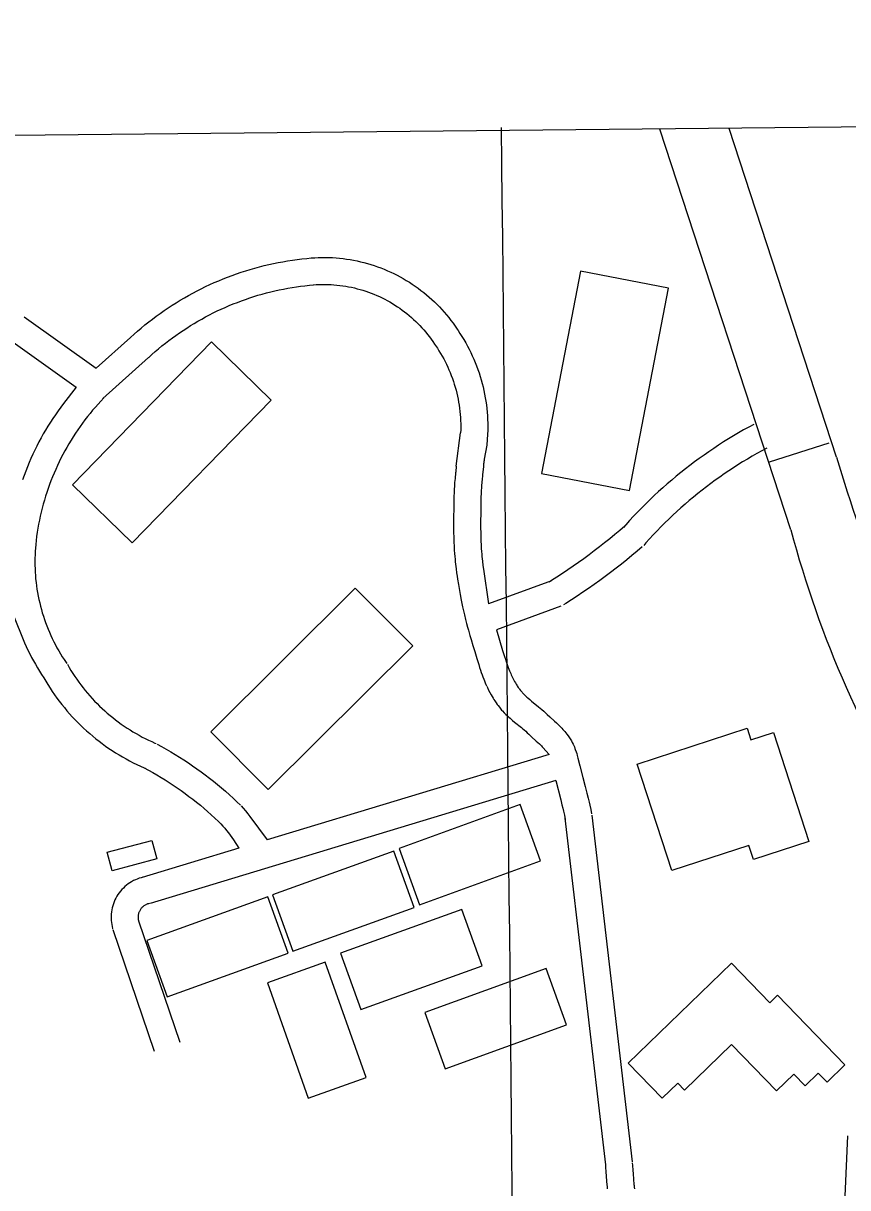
# Model space of a CAD drawing. Extents: x 3625074 to 3663148, y 511451 to 537151.
# Drawn here: x 3644464 to 3645380, y 530563 to 531857 of the extents above; entities that cross this region are included whole.
import ezdxf

# ---------------------------------------------------------------- set-up
doc = ezdxf.new("R2010")
doc.units = 0
for name, color, linetype in [('V-ANNO-SYMB', 7, 'Continuous'), ('V-BLDG-OTLN', 7, 'Continuous'), ('V-GRID-MAJR', 7, 'Continuous'), ('V-ROAD-CNTR', 7, 'Continuous')]:
    doc.layers.add(name, color=color, linetype=linetype)

msp = doc.modelspace()

# ---------------------------------------------------------------- linework, layer by layer
at = {"layer": 'V-ANNO-SYMB'}
msp.add_lwpolyline([(3635134.1, 534859.2), (3646887.7, 534977.1), (3646920, 531757), (3635166.4, 531639)], close=True, dxfattribs=at)
at = {"layer": 'V-BLDG-OTLN'}
for points in [[(3645137.3, 531337.8), (3645180.6, 531562.6), (3645083, 531581.4), (3645039.7, 531356.7)], [(3644739.3, 531438.4), (3644584.9, 531279.7), (3644518.6, 531344.2), (3644673, 531502.9)], [(3644736.1, 531005.6), (3644896.6, 531165.2), (3644832.7, 531229.5), (3644672.2, 531069.9)], [(3645184.2, 530915.7), (3645145.6, 531034), (3645267.8, 531073.9), (3645272.1, 531060.8), (3645297, 531069), (3645336.5, 530947.9), (3645275.1, 530927.8), (3645269.9, 530943.6)], [(3644904, 530877.7), (3645038.6, 530926.4), (3645016, 530989), (3644881.3, 530940.3)], [(3644557.2, 530935.9), (3644606.7, 530949.2), (3644612.3, 530928.6), (3644562.8, 530915.2)], [(3644763.5, 530826), (3644898.2, 530874.7), (3644875.5, 530937.3), (3644740.9, 530888.5)], [(3644623.7, 530775.3), (3644758.4, 530824), (3644735.7, 530886.6), (3644601.1, 530837.8)], [(3644839, 530761.2), (3644973.6, 530809.9), (3644951, 530872.5), (3644816.4, 530823.7)], [(3644844.8, 530685.6), (3644799.4, 530813.7), (3644735.1, 530790.9), (3644780.5, 530662.8)], [(3645135.8, 530701.7), (3645250.7, 530812.8), (3645293.2, 530768.8), (3645301.6, 530777), (3645376.5, 530699.6), (3645356.6, 530680.4), (3645346.8, 530690.4), (3645332.2, 530676.3), (3645319.6, 530689.4), (3645300.5, 530670.9), (3645250.7, 530722.5), (3645198.2, 530671.7), (3645190.9, 530679.3), (3645173.7, 530662.6)], [(3644932.5, 530695.5), (3645067.2, 530744.3), (3645044.6, 530806.8), (3644909.9, 530758.1)]]:
    msp.add_lwpolyline(points, close=True, dxfattribs=at)
at = {"layer": 'V-GRID-MAJR'}
msp.add_spline([(3645143, 517019), (3645082.2, 523076.2), (3645021.4, 529136.9), (3644995.2, 531741.3)], degree=3, dxfattribs=at)
at = {"layer": 'V-ROAD-CNTR'}
msp.add_line((3645292.8, 531369.6), (3645358.9, 531391), dxfattribs=at)
for points in [[(3645316.3, 531294.3), (3645171.1, 531739.4)], [(3645367.1, 531374.9), (3645247.9, 531740.2)], [(3644583.2, 531507.9), (3644587.1, 531511.4), (3644591.1, 531514.9), (3644595.1, 531518.4), (3644599.2, 531521.8), (3644603.4, 531525.1), (3644607.6, 531528.3), (3644611.8, 531531.5), (3644616.2, 531534.7), (3644620.5, 531537.7), (3644624.9, 531540.7), (3644629.4, 531543.6), (3644633.9, 531546.5), (3644638.4, 531549.2), (3644643, 531551.9), (3644647.6, 531554.6), (3644652.3, 531557.1), (3644657, 531559.6), (3644661.8, 531562), (3644666.5, 531564.4), (3644671.4, 531566.6), (3644676.2, 531568.8), (3644681.1, 531570.9), (3644686, 531572.9), (3644691, 531574.9), (3644696, 531576.8), (3644701, 531578.6), (3644706, 531580.3), (3644711.1, 531581.9), (3644716.2, 531583.5), (3644721.3, 531584.9), (3644726.4, 531586.3), (3644731.6, 531587.7), (3644736.8, 531588.9), (3644742, 531590), (3644747.2, 531591.1), (3644752.4, 531592.1), (3644757.6, 531593), (3644762.9, 531593.8), (3644768.2, 531594.6), (3644773.5, 531595.2), (3644778.8, 531595.8), (3644783.6, 531596.3)], [(3644784, 531596.3), (3644787.7, 531596.5), (3644791.7, 531596.7), (3644795.6, 531596.8), (3644799.6, 531596.8), (3644803.5, 531596.7), (3644807.4, 531596.6), (3644811.4, 531596.3), (3644815.3, 531596), (3644819.2, 531595.5), (3644823.1, 531595), (3644827, 531594.4), (3644830.9, 531593.7), (3644834.7, 531592.9), (3644838.6, 531592.1), (3644842.4, 531591.1), (3644846.2, 531590.1), (3644850, 531589), (3644853.7, 531587.8), (3644857.5, 531586.5), (3644861.2, 531585.1), (3644864.8, 531583.7), (3644868.5, 531582.1), (3644872.1, 531580.5), (3644875.6, 531578.8), (3644879.1, 531577.1), (3644882.6, 531575.2), (3644886.1, 531573.3), (3644889.4, 531571.3), (3644892.8, 531569.2), (3644896.1, 531567.1), (3644899.4, 531564.9), (3644902.6, 531562.6), (3644905.7, 531560.2), (3644908.8, 531557.8), (3644911.9, 531555.3), (3644914.9, 531552.7), (3644917.8, 531550.1), (3644920.7, 531547.4), (3644923.5, 531544.6), (3644926.2, 531541.8), (3644928.9, 531538.9), (3644931.5, 531536), (3644934.1, 531533), (3644936.6, 531529.9), (3644939, 531526.8), (3644941.4, 531523.7), (3644943.6, 531520.5), (3644945.8, 531517.2), (3644947, 531515.5)], [(3644603.4, 531485.7), (3644607, 531489), (3644610.7, 531492.2), (3644614.4, 531495.4), (3644618.1, 531498.5), (3644621.9, 531501.5), (3644625.8, 531504.5), (3644629.6, 531507.4), (3644633.6, 531510.2), (3644637.5, 531513), (3644641.6, 531515.7), (3644645.6, 531518.4), (3644649.7, 531521), (3644653.9, 531523.5), (3644658, 531526), (3644662.3, 531528.4), (3644666.5, 531530.7), (3644670.8, 531533), (3644675.1, 531535.2), (3644679.5, 531537.3), (3644683.9, 531539.4), (3644688.3, 531541.3), (3644692.8, 531543.3), (3644697.2, 531545.1), (3644701.8, 531546.9), (3644706.3, 531548.6), (3644710.9, 531550.2), (3644715.5, 531551.8), (3644720.1, 531553.3), (3644724.7, 531554.7), (3644729.4, 531556.1), (3644734.1, 531557.3), (3644738.8, 531558.5), (3644743.5, 531559.7), (3644748.2, 531560.7), (3644753, 531561.7), (3644757.7, 531562.6), (3644762.5, 531563.4), (3644767.3, 531564.2), (3644772.1, 531564.8), (3644776.9, 531565.4), (3644781.8, 531566), (3644786.4, 531566.4)], [(3644786, 531566.4), (3644789.4, 531566.6), (3644792.7, 531566.7), (3644796, 531566.8), (3644799.2, 531566.8), (3644802.5, 531566.7), (3644805.8, 531566.6), (3644809.1, 531566.4), (3644812.3, 531566.1), (3644815.6, 531565.7), (3644818.8, 531565.3), (3644822.1, 531564.8), (3644825.3, 531564.2), (3644828.5, 531563.6), (3644831.7, 531562.9), (3644834.9, 531562.1), (3644838, 531561.2), (3644841.2, 531560.3), (3644844.3, 531559.3), (3644847.4, 531558.2), (3644850.4, 531557.1), (3644853.5, 531555.9), (3644856.5, 531554.6), (3644859.5, 531553.3), (3644862.5, 531551.9), (3644865.4, 531550.4), (3644868.3, 531548.9), (3644871.1, 531547.3), (3644874, 531545.6), (3644876.7, 531543.9), (3644879.5, 531542.1), (3644882.2, 531540.3), (3644884.9, 531538.4), (3644887.5, 531536.4), (3644890.1, 531534.4), (3644892.6, 531532.3), (3644895.1, 531530.2), (3644897.5, 531528), (3644899.9, 531525.7), (3644902.2, 531523.5), (3644904.5, 531521.1), (3644906.8, 531518.7), (3644908.9, 531516.3), (3644911.1, 531513.8), (3644913.1, 531511.2), (3644915.1, 531508.7), (3644917.1, 531506), (3644919, 531503.4), (3644920.9, 531500.6), (3644921.8, 531499.1)], [(3644465.1, 531530.9), (3644545.1, 531473.7)], [(3644545.1, 531473.7), (3644583.3, 531508)], [(3644946.9, 531515.6), (3644949, 531512.4), (3644951.2, 531509), (3644953.3, 531505.5), (3644955.4, 531502), (3644957.3, 531498.4), (3644959.2, 531494.8), (3644961, 531491.2), (3644962.7, 531487.5), (3644964.4, 531483.8), (3644965.9, 531480), (3644967.4, 531476.2), (3644968.8, 531472.4), (3644970.2, 531468.6), (3644971.4, 531464.7), (3644972.6, 531460.8), (3644973.6, 531456.9), (3644974.6, 531453), (3644975.5, 531449), (3644976.3, 531445), (3644977.1, 531441), (3644977.7, 531437), (3644978.3, 531433), (3644978.8, 531429), (3644979.2, 531424.9), (3644979.5, 531420.9), (3644979.7, 531416.8), (3644979.8, 531412.8), (3644979.9, 531408.7), (3644979.8, 531404.7), (3644979.7, 531400.6), (3644979, 531388.4)], [(3644447.7, 531506.5), (3644522.8, 531452.8)], [(3644921.9, 531499), (3644923.9, 531496), (3644925.7, 531493.1), (3644927.5, 531490.2), (3644929.2, 531487.2), (3644930.9, 531484.2), (3644932.5, 531481.2), (3644934, 531478.1), (3644935.4, 531475), (3644936.8, 531471.9), (3644938.1, 531468.8), (3644939.4, 531465.6), (3644940.6, 531462.4), (3644941.7, 531459.1), (3644942.7, 531455.9), (3644943.7, 531452.6), (3644944.6, 531449.3), (3644945.4, 531446), (3644946.2, 531442.7), (3644946.9, 531439.3), (3644947.5, 531435.9), (3644948.1, 531432.6), (3644948.5, 531429.2), (3644948.9, 531425.8), (3644949.3, 531422.4), (3644949.5, 531419), (3644949.7, 531415.5), (3644949.8, 531412.1), (3644949.8, 531408.7), (3644949.8, 531405.3), (3644949.7, 531401.9), (3644949.7, 531401.8)], [(3644552.4, 531440), (3644603.3, 531485.6)], [(3644522.8, 531452.8), (3644508.7, 531434.5), (3644505.6, 531430.4), (3644502.7, 531426.3), (3644499.8, 531422.1), (3644496.9, 531417.9), (3644494.2, 531413.7), (3644491.5, 531409.4), (3644488.9, 531405), (3644486.3, 531400.7), (3644483.9, 531396.2), (3644481.5, 531391.8), (3644479.2, 531387.3), (3644476.9, 531382.7), (3644474.7, 531378.1), (3644472.6, 531373.5), (3644470.6, 531368.9), (3644468.7, 531364.2), (3644466.8, 531359.5), (3644465, 531354.7), (3644463.3, 531349.9)], [(3644553.4, 531440.7), (3644550.2, 531437.3), (3644547.1, 531433.9), (3644544.1, 531430.5), (3644541.1, 531427), (3644538.2, 531423.5), (3644535.3, 531419.9), (3644532.6, 531416.3), (3644529.8, 531412.7), (3644527.1, 531408.9), (3644524.5, 531405.2), (3644522, 531401.4), (3644519.5, 531397.6), (3644517.1, 531393.7), (3644514.7, 531389.8), (3644512.4, 531385.8), (3644510.2, 531381.8), (3644508, 531377.8), (3644505.9, 531373.7), (3644503.9, 531369.6), (3644502, 531365.5), (3644500.1, 531361.3), (3644498.3, 531357.2), (3644496.5, 531352.9), (3644494.8, 531348.7), (3644493.2, 531344.4), (3644491.7, 531340.1), (3644490.2, 531335.8), (3644488.8, 531331.4), (3644487.5, 531327), (3644486.3, 531322.6), (3644485.1, 531318.2), (3644484, 531313.8), (3644483, 531309.3), (3644482, 531304.9), (3644481.1, 531300.4), (3644480.3, 531295.9), (3644479.6, 531291.4), (3644478.9, 531286.8), (3644478.4, 531282.3), (3644477.9, 531277.8), (3644477.5, 531273.8)], [(3645275.3, 531411.3), (3645269.7, 531408.2), (3645264, 531405.1), (3645258.4, 531401.9), (3645252.8, 531398.6), (3645247.2, 531395.2), (3645241.7, 531391.8), (3645236.2, 531388.3), (3645230.8, 531384.7), (3645225.4, 531381), (3645220.1, 531377.3), (3645214.8, 531373.6), (3645209.6, 531369.7), (3645204.4, 531365.8), (3645199.3, 531361.8), (3645194.2, 531357.8), (3645189.2, 531353.7), (3645184.2, 531349.5), (3645179.2, 531345.3), (3645174.4, 531341), (3645169.6, 531336.6), (3645164.8, 531332.2), (3645160.1, 531327.7), (3645155.4, 531323.2), (3645150.8, 531318.6), (3645146.3, 531313.9), (3645141.8, 531309.2), (3645137.4, 531304.5), (3645133.1, 531299.6), (3645130.5, 531296.8)], [(3644944.9, 531365), (3644949.7, 531401.8)], [(3644979, 531388.4), (3644976, 531372.8), (3644975.9, 531372.5), (3644975.9, 531372.2), (3644975.8, 531371.8), (3644975.8, 531371.4), (3644975.7, 531370.9), (3644975.6, 531370.4), (3644975.6, 531369.9), (3644975.4, 531368.7), (3644975.3, 531367.6), (3644975.2, 531366.5), (3644975.1, 531365.4), (3644975, 531364.3), (3644974.2, 531355.8), (3644974.1, 531354.7), (3644973.9, 531352.9), (3644973.8, 531351.6), (3644973.7, 531350.7), (3644973.6, 531350), (3644973.5, 531349), (3644973.4, 531348.1), (3644973.2, 531346.1), (3644973, 531344.3), (3644972.8, 531340.8), (3644972.6, 531337.7), (3644972.5, 531335), (3644972.3, 531330.1), (3644972.1, 531315.1), (3644972, 531310.2), (3644971.9, 531306), (3644971.9, 531302.4), (3644971.9, 531295.9), (3644972, 531291.1), (3644972.1, 531287.6), (3644972.2, 531282.2), (3644972.5, 531276.8), (3644972.7, 531273.4), (3644972.9, 531270.2), (3644973.1, 531267.2), (3644973.4, 531264.4), (3644973.6, 531261.8), (3644973.9, 531259.3), (3644974.5, 531254.6), (3644975, 531250.6), (3644980.6, 531211.8)], [(3645289.6, 531384.9), (3645284.1, 531381.9), (3645278.7, 531379), (3645273.4, 531375.9), (3645268.2, 531372.8), (3645262.9, 531369.6), (3645257.7, 531366.4), (3645252.6, 531363.1), (3645247.5, 531359.7), (3645242.4, 531356.3), (3645237.4, 531352.8), (3645232.4, 531349.3), (3645227.5, 531345.6), (3645222.6, 531342), (3645217.8, 531338.2), (3645213, 531334.4), (3645208.3, 531330.5), (3645203.6, 531326.6), (3645198.9, 531322.6), (3645194.3, 531318.6), (3645189.8, 531314.5), (3645185.3, 531310.3), (3645180.9, 531306.1), (3645176.5, 531301.8), (3645172.2, 531297.5), (3645167.9, 531293.1), (3645163.7, 531288.7), (3645159.6, 531284.2), (3645155.5, 531279.7), (3645153, 531276.9)], [(3644944.9, 531365), (3644944.3, 531358.6), (3644944.2, 531357.6), (3644944, 531355.8), (3644943.9, 531354.6), (3644943.8, 531353.7), (3644943.8, 531353.1), (3644943.7, 531352.2), (3644943.6, 531351.3), (3644943.3, 531349), (3644943.1, 531346.7), (3644942.8, 531342.7), (3644942.6, 531339.2), (3644942.5, 531336.1), (3644942.3, 531330.9), (3644942.1, 531315.6), (3644942, 531310.6), (3644941.9, 531306.3), (3644941.9, 531302.4), (3644941.9, 531295.7), (3644942, 531290.6), (3644942.1, 531286.8), (3644942.3, 531281.1), (3644942.5, 531275.4), (3644942.7, 531271.6), (3644943, 531268), (3644943.2, 531264.7), (3644943.5, 531261.5), (3644943.8, 531258.6), (3644944.1, 531255.9), (3644944.7, 531250.8), (3644945.3, 531246.4), (3644945.9, 531242.6), (3644946.4, 531239.2), (3644947.3, 531233.4), (3644948.1, 531229), (3644949.2, 531222.5), (3644950.5, 531216), (3644951.2, 531212.3), (3644951.9, 531208.8), (3644952.6, 531205.6), (3644953.3, 531202.6), (3644953.9, 531199.8), (3644955.2, 531194.6), (3644956.4, 531190.1), (3644957.5, 531186.1), (3644958.4, 531182.7), (3644960.1, 531176.7), (3644961.4, 531172.3), (3644963.4, 531165.6), (3644965.4, 531159), (3644967.7, 531151.2), (3644969.9, 531144.4), (3644970.8, 531141.3), (3644971.8, 531138.4), (3644972.7, 531135.7), (3644973.6, 531133.1), (3644974.5, 531130.7), (3644975.4, 531128.4), (3644976.2, 531126.3), (3644977, 531124.3), (3644977.8, 531122.4), (3644978.6, 531120.8)], [(3645132, 531298.2), (3645126.4, 531293.4), (3645120.9, 531288.8), (3645115.3, 531284.2), (3645109.6, 531279.6), (3645103.9, 531275.2), (3645098.2, 531270.7), (3645092.4, 531266.4), (3645086.5, 531262.1), (3645080.6, 531257.9), (3645074.7, 531253.7), (3645068.7, 531249.6), (3645062.7, 531245.6), (3645056.6, 531241.6), (3645050.5, 531237.7), (3645048, 531236.1)], [(3645151.5, 531275.4), (3645145.8, 531270.6), (3645140, 531265.7), (3645134.2, 531260.9), (3645128.3, 531256.1), (3645122.3, 531251.5), (3645116.3, 531246.8), (3645110.3, 531242.3), (3645104.2, 531237.8), (3645098, 531233.4), (3645091.8, 531229), (3645085.6, 531224.8), (3645079.3, 531220.5), (3645072.9, 531216.4), (3645066.6, 531212.3), (3645063.9, 531210.7)], [(3644477.5, 531274.2), (3644477.2, 531270.2), (3644477.1, 531266.4), (3644476.9, 531262.6), (3644476.9, 531258.7), (3644476.9, 531254.9), (3644477.1, 531251), (3644477.2, 531247.2), (3644477.5, 531243.4), (3644477.8, 531239.6), (3644478.3, 531235.8), (3644478.7, 531231.9), (3644479.3, 531228.2), (3644479.9, 531224.4), (3644480.6, 531220.6), (3644481.4, 531216.8), (3644482.3, 531213.1), (3644483.2, 531209.4), (3644484.2, 531205.7), (3644485.2, 531202), (3644486.4, 531198.3), (3644487.6, 531194.7), (3644488.9, 531191.1), (3644490.2, 531187.5), (3644491.6, 531183.9), (3644493.1, 531180.4), (3644494.7, 531176.9), (3644496.3, 531173.4), (3644498, 531169.9), (3644499.7, 531166.5), (3644501.5, 531163.1), (3644503.4, 531159.8), (3644505.4, 531156.5), (3644507.4, 531153.2), (3644509.5, 531150), (3644511.6, 531146.8), (3644512.3, 531145.8)], [(3645050.8, 531237.5), (3644980.6, 531211.8)], [(3645061.1, 531209.3), (3644989.5, 531183)], [(3644454, 531197.3), (3644463.9, 531172.5), (3644465.6, 531168.5), (3644467.4, 531164.4), (3644469.2, 531160.4), (3644471.2, 531156.5), (3644473.2, 531152.5), (3644475.3, 531148.6), (3644477.5, 531144.8), (3644479.7, 531141), (3644482, 531137.2), (3644484.4, 531133.5), (3644486.8, 531129.9), (3644487.6, 531128.8)], [(3644989.5, 531183), (3644996.4, 531160), (3644998.5, 531153.3), (3644999.4, 531150.5), (3645000.2, 531147.9), (3645001.1, 531145.5), (3645001.9, 531143.3), (3645002.6, 531141.2), (3645003.3, 531139.3), (3645004, 531137.5), (3645004.7, 531135.9), (3645005.3, 531134.4), (3645006, 531132.9)], [(3644513, 531144.8), (3644515, 531141.3), (3644517, 531137.9), (3644519.1, 531134.6), (3644521.2, 531131.4), (3644523.4, 531128.1), (3644525.7, 531125), (3644528.1, 531121.8), (3644530.4, 531118.7), (3644532.9, 531115.7), (3644535.4, 531112.7), (3644538, 531109.7), (3644540.6, 531106.8), (3644543.3, 531103.9), (3644546, 531101.1), (3644548.8, 531098.4), (3644551.6, 531095.7), (3644554.5, 531093), (3644557.4, 531090.5), (3644560.4, 531087.9), (3644563.4, 531085.5), (3644566.5, 531083), (3644569.6, 531080.7), (3644572.8, 531078.4), (3644576, 531076.1), (3644579.3, 531074), (3644582.6, 531071.9), (3644585.9, 531069.8), (3644589.3, 531067.8), (3644592.7, 531065.9), (3644596.1, 531064), (3644599.6, 531062.3), (3644603.1, 531060.5), (3644606.7, 531058.9), (3644610.3, 531057.3), (3644611.5, 531056.7)], [(3645005.9, 531133.1), (3645006.5, 531131.7), (3645007.7, 531129.3), (3645008.7, 531127.3), (3645009.7, 531125.6), (3645010.5, 531124.1), (3645011.3, 531122.8), (3645012, 531121.7), (3645012.6, 531120.8), (3645013.7, 531119.1), (3645014.6, 531117.9), (3645015.2, 531117.1), (3645016.2, 531115.7), (3645017.3, 531114.4), (3645017.9, 531113.8), (3645018.5, 531113.1), (3645019.7, 531111.8), (3645020.9, 531110.6), (3645022.1, 531109.4), (3645023.3, 531108.4), (3645024.3, 531107.4), (3645026.6, 531105.5), (3645028.6, 531103.8), (3645036.2, 531097.7), (3645038.2, 531096), (3645039.8, 531094.6), (3645042.1, 531092.6), (3645044.3, 531090.5), (3645045.9, 531089.1), (3645048.7, 531086.5), (3645054, 531081.7), (3645056.1, 531079.8), (3645058, 531078), (3645059.6, 531076.4), (3645061, 531075), (3645062.3, 531073.7), (3645063.4, 531072.4), (3645065.3, 531070.3), (3645066.7, 531068.6), (3645067.8, 531067.2), (3645069.3, 531065.2), (3645070, 531064.1), (3645070.8, 531063), (3645071.5, 531061.9), (3645072.7, 531059.9), (3645073.7, 531058), (3645074.6, 531056.1), (3645075.4, 531054.5), (3645076.1, 531052.9), (3645076.6, 531051.4), (3645077.1, 531050), (3645078, 531047.6), (3645078.6, 531045.5), (3645079.1, 531043.6), (3645080, 531040.6), (3645082.1, 531032.1), (3645085.5, 531019), (3645088.1, 531009.1), (3645090, 531001.6), (3645091.4, 530995.9), (3645092.4, 530991.6), (3645093.1, 530988.3), (3645094.2, 530983.5), (3645095.2, 530978.6)], [(3644487, 531129.8), (3644489.1, 531126), (3644491.5, 531122.2), (3644493.9, 531118.4), (3644496.3, 531114.7), (3644498.9, 531111), (3644501.5, 531107.3), (3644504.1, 531103.7), (3644506.9, 531100.2), (3644509.7, 531096.7), (3644512.5, 531093.2), (3644515.5, 531089.8), (3644518.5, 531086.5), (3644521.6, 531083.2), (3644524.7, 531080), (3644527.9, 531076.9), (3644531.1, 531073.8), (3644534.4, 531070.7), (3644537.8, 531067.8), (3644541.2, 531064.9), (3644544.7, 531062), (3644548.2, 531059.3), (3644551.8, 531056.6), (3644555.4, 531053.9), (3644559.1, 531051.4), (3644562.8, 531048.9), (3644566.6, 531046.5), (3644570.4, 531044.1), (3644574.3, 531041.8), (3644578.2, 531039.6), (3644582.1, 531037.5), (3644586.1, 531035.4), (3644590.1, 531033.5), (3644594.2, 531031.6), (3644598.3, 531029.8), (3644599.7, 531029.2)], [(3644978.7, 531120.6), (3644979.4, 531119), (3644980.8, 531116), (3644982.2, 531113.3), (3644983.5, 531110.9), (3644984.6, 531108.9), (3644985.7, 531107.1), (3644986.7, 531105.6), (3644987.6, 531104.2), (3644989.1, 531101.9), (3644990.4, 531100.2), (3644991.3, 531098.9), (3644992.8, 531097), (3644994.4, 531095.1), (3644995.3, 531094), (3644996.3, 531092.9), (3644998.2, 531090.9), (3644999.9, 531089.1), (3645001.6, 531087.6), (3645003.1, 531086.1), (3645004.6, 531084.8), (3645007.3, 531082.5), (3645009.6, 531080.6), (3645017.2, 531074.5), (3645018.9, 531073), (3645020.2, 531072), (3645022, 531070.4), (3645023.8, 531068.7), (3645025.4, 531067.1), (3645028.6, 531064.3), (3645033.8, 531059.5), (3645035.6, 531057.9), (3645037.2, 531056.4), (3645038.4, 531055.2), (3645039.5, 531054.1), (3645040.4, 531053.1), (3645041.1, 531052.4), (3645047.9, 531044.7)], [(3644612.7, 531056.1), (3644617.7, 531053.4), (3644622.8, 531050.6), (3644627.8, 531047.7), (3644632.7, 531044.7), (3644637.7, 531041.7), (3644642.5, 531038.6), (3644647.4, 531035.4), (3644652.1, 531032.1), (3644656.9, 531028.8), (3644661.5, 531025.4), (3644666.2, 531022), (3644670.8, 531018.4), (3644675.3, 531014.8), (3644679.8, 531011.2), (3644684.2, 531007.5), (3644688.6, 531003.7), (3644692.9, 530999.8), (3644697.2, 530995.9), (3644701.4, 530992), (3644705.2, 530988.3)], [(3645047.9, 531044.7), (3644734.9, 530949.9)], [(3644598.4, 531029.8), (3644603.2, 531027.2), (3644607.9, 531024.5), (3644612.5, 531021.9), (3644617.1, 531019.1), (3644621.7, 531016.3), (3644626.2, 531013.4), (3644630.6, 531010.5), (3644635.1, 531007.4), (3644639.5, 531004.4), (3644643.8, 531001.2), (3644648.1, 530998), (3644652.3, 530994.8), (3644656.5, 530991.5), (3644660.7, 530988.1), (3644664.8, 530984.6), (3644668.8, 530981.1), (3644672.8, 530977.6), (3644676.8, 530974), (3644680.7, 530970.3), (3644684.3, 530966.8)], [(3645055.5, 531015.6), (3644604.9, 530879.2)], [(3645055.5, 531015.6), (3645060.9, 530994.3), (3645062.2, 530988.8), (3645063.2, 530984.8), (3645063.9, 530981.7), (3645064.9, 530977.1), (3645065.9, 530972.5)], [(3644705.9, 530987.5), (3644708.4, 530984.8), (3644710.9, 530981.8), (3644713.3, 530978.8), (3644715.7, 530975.8), (3644734.9, 530949.9)], [(3644683.6, 530967.5), (3644685.8, 530965), (3644687.9, 530962.6), (3644689.9, 530960.1), (3644691.8, 530957.6), (3644693.7, 530955.1), (3644695.6, 530952.5), (3644697.4, 530949.8), (3644703.4, 530940.4)], [(3645065.6, 530973.8), (3645110.5, 530588.5)], [(3645095.4, 530977.3), (3645140.3, 530591.9)], [(3644703.4, 530940.4), (3644596.2, 530907.9)], [(3644597, 530908.1), (3644595.1, 530907.7), (3644592.9, 530907), (3644590.7, 530906.2), (3644588.6, 530905.4), (3644586.5, 530904.4), (3644584.4, 530903.2), (3644582.4, 530902), (3644580.5, 530900.7), (3644578.6, 530899.3), (3644576.9, 530897.8), (3644575.2, 530896.2), (3644573.5, 530894.6), (3644572, 530892.8), (3644570.6, 530891), (3644569.2, 530889.1), (3644568, 530887.1), (3644566.8, 530885.1), (3644565.8, 530883), (3644564.9, 530880.8), (3644564.1, 530878.7), (3644563.4, 530876.4), (3644562.8, 530874.2), (3644562.3, 530871.9), (3644561.9, 530869.6), (3644561.7, 530867.3), (3644561.6, 530865), (3644561.6, 530862.6), (3644561.7, 530860.3), (3644561.9, 530858), (3644562.3, 530855.7), (3644562.8, 530853.4), (3644563.3, 530851.3), (3644563.5, 530850.7)], [(3644604.1, 530879), (3644603, 530878.7), (3644602.2, 530878.5), (3644601.5, 530878.2), (3644600.7, 530877.9), (3644600, 530877.6), (3644599.3, 530877.2), (3644598.7, 530876.8), (3644598, 530876.4), (3644597.4, 530875.9), (3644596.8, 530875.4), (3644596.2, 530874.8), (3644595.6, 530874.3), (3644595.1, 530873.7), (3644594.6, 530873), (3644594.2, 530872.4), (3644593.8, 530871.7), (3644593.4, 530871), (3644593, 530870.3), (3644592.7, 530869.6), (3644592.4, 530868.9), (3644592.2, 530868.1), (3644592, 530867.3), (3644591.8, 530866.6), (3644591.7, 530865.8), (3644591.6, 530865), (3644591.6, 530864.2), (3644591.6, 530863.4), (3644591.6, 530862.6), (3644591.7, 530861.8), (3644591.8, 530861.1), (3644592, 530860.3), (3644592.2, 530859.4), (3644592.3, 530859.2)], [(3644563.7, 530850.1), (3644609.3, 530715.1)], [(3644592.1, 530859.8), (3644637.8, 530724.8)], [(3645379.5, 530621), (3645366.6, 530335.7)], [(3645110.5, 530589.4), (3645110.6, 530586.3), (3645111, 530580.6), (3645111.3, 530576.4), (3645111.8, 530570.1), (3645112.3, 530563.8), (3645112.5, 530562.2)], [(3645140.4, 530591), (3645140.6, 530587.9), (3645140.9, 530582.6), (3645141.2, 530578.7), (3645141.6, 530572.7), (3645142.2, 530566.8), (3645142.3, 530565.8), (3645142.4, 530564.8), (3645142.6, 530564), (3645142.9, 530562)]]:
    msp.add_lwpolyline(points, dxfattribs=at)
for centre, radius, start, end in [((3647140.1, 531899.6), 1848.9, 196.4859, 206.5216), ((3646464, 531599.1), 1187.4, 194.8767, 212.7957)]:
    msp.add_arc(centre, radius, start, end, dxfattribs=at)

doc.saveas('drawing.dxf')
